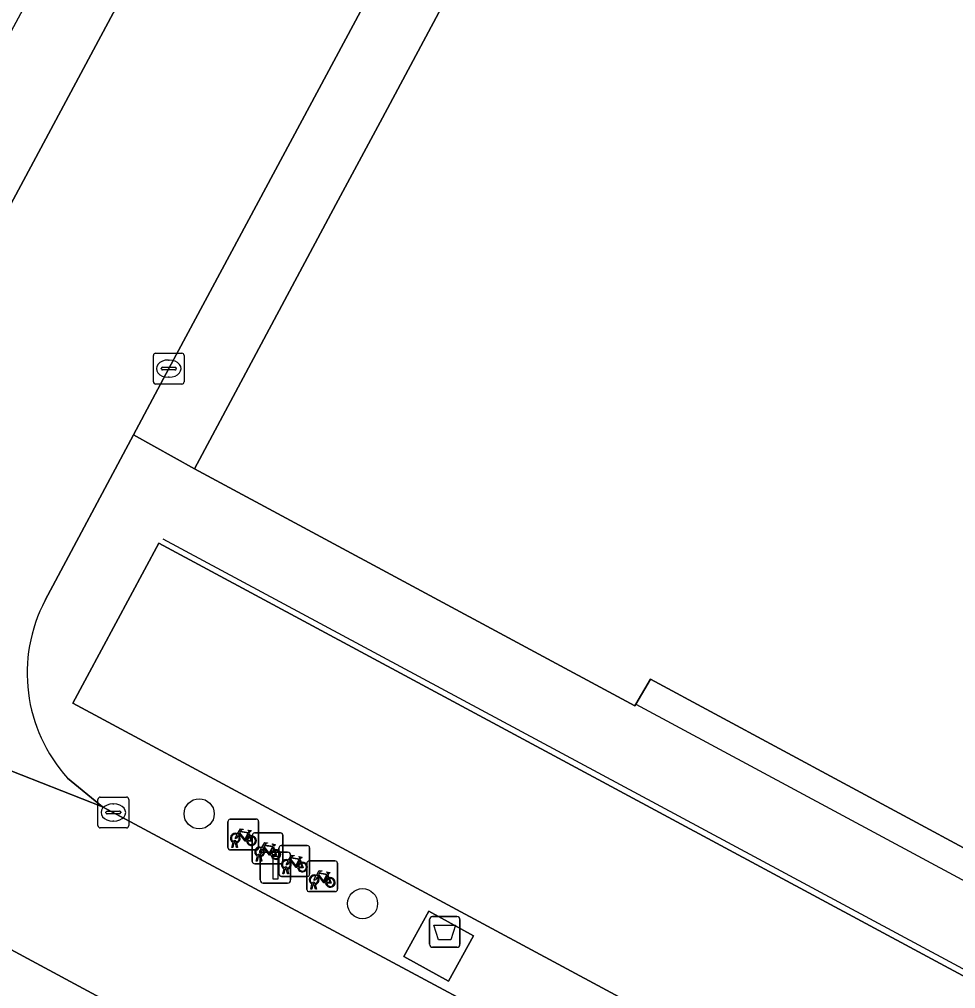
# Model space of a CAD drawing. Extents: x 159489 to 160304, y 383825 to 384531.
# Drawn here: x 159673 to 159703.45, y 384277.95 to 384309.46 of the extents above; entities that cross this region are included whole.
import ezdxf

# ---------------------------------------------------------------- set-up
doc = ezdxf.new("R2010")
doc.units = 0
for name, color, linetype in [('IMGEO_Afval_apart_plaats', 7, 'Continuous'), ('IMGEO_Boom', 7, 'Continuous'), ('IMGEO_Fietsenrek', 7, 'Continuous'), ('IMGEO_Groenvoorziening', 7, 'Continuous'), ('IMGEO_Kolk', 7, 'Continuous'), ('IMGEO_Lichtmast', 7, 'Continuous'), ('IMGEO_Lijnafwatering', 7, 'Continuous'), ('IMGEO_Pand', 7, 'Continuous'), ('IMGEO_Pand_overbouw', 7, 'Continuous'), ('IMGEO_Rijbaan_lokaal_gesloten', 7, 'Continuous'), ('IMGEO_Voetpad_gesloten', 7, 'Continuous'), ('IMGEO_Voetpad_open', 7, 'Continuous')]:
    doc.layers.add(name, color=color, linetype=linetype)

msp = doc.modelspace()

# ---------------------------------------------------------------- linework, layer by layer
at = {"layer": 'IMGEO_Afval_apart_plaats'}
for p, q in [((159686.341, 384279.393), (159686.341, 384280.193)), ((159686.341, 384280.193), (159686.341, 384279.393)), ((159686.441, 384280.293), (159687.231, 384280.293)), ((159687.231, 384280.293), (159686.441, 384280.293)), ((159687.331, 384280.193), (159687.331, 384279.393)), ((159687.331, 384279.393), (159687.331, 384280.193)), ((159687.231, 384279.293), (159686.441, 384279.293)), ((159686.441, 384279.293), (159687.231, 384279.293))]:
    msp.add_line(p, q, dxfattribs=at)
msp.add_lwpolyline([(159686.484, 384280.007), (159687.188, 384280.007), (159687.039, 384279.537), (159686.633, 384279.537), (159686.484, 384280.007)], dxfattribs=at)
for centre, start, end in [((159686.441, 384280.193), 90, 180), ((159686.441, 384280.193), 90, 180), ((159687.231, 384280.193), 0, 90), ((159687.231, 384280.193), 360, 90), ((159686.441, 384279.393), 180, 270), ((159686.441, 384279.393), 180, 270), ((159687.231, 384279.393), 270, 0), ((159687.231, 384279.393), 270, 0)]:
    msp.add_arc(centre, 0.1, start, end, dxfattribs=at)
at = {"layer": 'IMGEO_Boom'}
for centre in [(159678.848, 384283.631), (159684.163, 384280.711)]:
    msp.add_circle(centre, 0.489, dxfattribs=at)
at = {"layer": 'IMGEO_Fietsenrek'}
for p, q in [((159679.783, 384282.532), (159679.783, 384283.373)), ((159679.783, 384283.373), (159679.783, 384282.532)), ((159679.858, 384283.457), (159680.699, 384283.457)), ((159680.699, 384283.457), (159679.858, 384283.457)), ((159680.783, 384283.382), (159680.783, 384282.541)), ((159680.783, 384282.541), (159680.783, 384283.382)), ((159680.47, 384283.006), (159680.506, 384282.911)), ((159680.649, 384283.009), (159681.49, 384283.009)), ((159681.49, 384283.009), (159680.649, 384283.009)), ((159679.91, 384282.541), (159679.949, 384282.701)), ((159679.979, 384282.689), (159679.944, 384282.541)), ((159680.021, 384282.713), (159680.02, 384282.717)), ((159680.062, 384282.541), (159680.028, 384282.683)), ((159680.052, 384282.724), (159680.053, 384282.717)), ((159680.06, 384282.687), (159680.095, 384282.541)), ((159680.574, 384282.084), (159680.574, 384282.925)), ((159680.574, 384282.925), (159680.574, 384282.084)), ((159681.574, 384282.934), (159681.574, 384282.093)), ((159681.574, 384282.093), (159681.574, 384282.934)), ((159680.708, 384282.457), (159679.867, 384282.457)), ((159679.867, 384282.457), (159680.708, 384282.457)), ((159679.944, 384282.541), (159679.91, 384282.541)), ((159680.095, 384282.541), (159680.062, 384282.541)), ((159681.261, 384282.558), (159681.297, 384282.463)), ((159681.442, 384281.674), (159681.442, 384282.515)), ((159681.442, 384282.515), (159681.442, 384281.674)), ((159681.517, 384282.599), (159682.358, 384282.599)), ((159682.358, 384282.599), (159681.517, 384282.599)), ((159682.442, 384282.524), (159682.442, 384281.683)), ((159682.442, 384281.683), (159682.442, 384282.524)), ((159680.701, 384282.093), (159680.74, 384282.253)), ((159680.735, 384282.093), (159680.701, 384282.093)), ((159680.77, 384282.241), (159680.735, 384282.093)), ((159680.812, 384282.265), (159680.811, 384282.269)), ((159680.853, 384282.093), (159680.819, 384282.235)), ((159680.843, 384282.276), (159680.844, 384282.269)), ((159680.851, 384282.239), (159680.886, 384282.093)), ((159680.886, 384282.093), (159680.853, 384282.093)), ((159682.129, 384282.148), (159682.165, 384282.053)), ((159682.348, 384281.176), (159682.348, 384282.017)), ((159682.348, 384282.017), (159682.348, 384281.176)), ((159682.423, 384282.101), (159683.264, 384282.101)), ((159683.264, 384282.101), (159682.423, 384282.101)), ((159683.348, 384282.026), (159683.348, 384281.185)), ((159683.348, 384281.185), (159683.348, 384282.026)), ((159681.499, 384282.009), (159680.658, 384282.009)), ((159680.658, 384282.009), (159681.499, 384282.009)), ((159681.569, 384281.683), (159681.608, 384281.843)), ((159681.638, 384281.831), (159681.603, 384281.683)), ((159681.68, 384281.855), (159681.679, 384281.859)), ((159681.721, 384281.683), (159681.687, 384281.825)), ((159681.711, 384281.866), (159681.712, 384281.859)), ((159681.719, 384281.829), (159681.754, 384281.683)), ((159682.367, 384281.599), (159681.526, 384281.599)), ((159681.526, 384281.599), (159682.367, 384281.599)), ((159681.603, 384281.683), (159681.569, 384281.683)), ((159681.754, 384281.683), (159681.721, 384281.683)), ((159683.035, 384281.65), (159683.071, 384281.555)), ((159683.273, 384281.101), (159682.432, 384281.101)), ((159682.432, 384281.101), (159683.273, 384281.101)), ((159682.475, 384281.185), (159682.514, 384281.345)), ((159682.509, 384281.185), (159682.475, 384281.185)), ((159682.544, 384281.333), (159682.509, 384281.185)), ((159682.586, 384281.357), (159682.585, 384281.361)), ((159682.627, 384281.185), (159682.593, 384281.327)), ((159682.617, 384281.368), (159682.618, 384281.361)), ((159682.625, 384281.331), (159682.66, 384281.185)), ((159682.66, 384281.185), (159682.627, 384281.185))]:
    msp.add_line(p, q, dxfattribs=at)
for points in [[(159680.096, 384282.983), (159680.191, 384283.147), (159680.277, 384283.133), (159680.279, 384283.124), (159680.223, 384283.113), (159680.196, 384283.068), (159680.452, 384283.027)], [(159680.392, 384282.739), (159680.342, 384282.739), (159680.151, 384282.99), (159680.132, 384282.958)], [(159680.439, 384283.002), (159680.182, 384283.043), (159680.165, 384283.014), (159680.332, 384282.794), (159680.439, 384283.002)], [(159680.487, 384282.904), (159680.457, 384282.981), (159680.348, 384282.763), (159680.391, 384282.763)], [(159680.452, 384283.027), (159680.477, 384283.076), (159680.471, 384283.08), (159680.448, 384283.084), (159680.436, 384283.091), (159680.435, 384283.094), (159680.437, 384283.099), (159680.532, 384283.084), (159680.534, 384283.074), (159680.524, 384283.061), (159680.512, 384283.055), (159680.498, 384283.061), (159680.47, 384283.006)], [(159680.117, 384282.931), (159680.065, 384282.841), (159680.025, 384282.816), (159680.026, 384282.863), (159680.081, 384282.957)], [(159680.421, 384282.763), (159680.541, 384282.762), (159680.497, 384282.876)], [(159680.517, 384282.883), (159680.572, 384282.738), (159680.422, 384282.738)], [(159680.887, 384282.535), (159680.982, 384282.699), (159681.068, 384282.685), (159681.07, 384282.676), (159681.014, 384282.665), (159680.987, 384282.62), (159681.243, 384282.579)], [(159681.243, 384282.579), (159681.268, 384282.628), (159681.262, 384282.632), (159681.239, 384282.636), (159681.227, 384282.643), (159681.226, 384282.646), (159681.228, 384282.651), (159681.323, 384282.636), (159681.325, 384282.626), (159681.315, 384282.613), (159681.303, 384282.607), (159681.289, 384282.613), (159681.261, 384282.558)], [(159680.908, 384282.483), (159680.856, 384282.393), (159680.816, 384282.368), (159680.817, 384282.415), (159680.872, 384282.509)], [(159681.183, 384282.291), (159681.133, 384282.291), (159680.942, 384282.542), (159680.923, 384282.51)], [(159681.23, 384282.554), (159680.973, 384282.595), (159680.956, 384282.566), (159681.123, 384282.346), (159681.23, 384282.554)], [(159681.278, 384282.456), (159681.248, 384282.533), (159681.139, 384282.315), (159681.182, 384282.315)], [(159681.212, 384282.315), (159681.332, 384282.314), (159681.288, 384282.428)], [(159681.308, 384282.435), (159681.363, 384282.29), (159681.213, 384282.29)], [(159681.776, 384282.073), (159681.724, 384281.983), (159681.684, 384281.958), (159681.685, 384282.005), (159681.74, 384282.099)], [(159681.755, 384282.125), (159681.85, 384282.289), (159681.936, 384282.275), (159681.938, 384282.266), (159681.882, 384282.255), (159681.855, 384282.21), (159682.111, 384282.169)], [(159682.051, 384281.881), (159682.001, 384281.881), (159681.81, 384282.132), (159681.791, 384282.1)], [(159682.098, 384282.144), (159681.841, 384282.185), (159681.824, 384282.156), (159681.991, 384281.936), (159682.098, 384282.144)], [(159682.146, 384282.046), (159682.116, 384282.123), (159682.007, 384281.905), (159682.05, 384281.905)], [(159682.08, 384281.905), (159682.2, 384281.904), (159682.156, 384282.018)], [(159682.176, 384282.025), (159682.231, 384281.88), (159682.081, 384281.88)], [(159682.111, 384282.169), (159682.136, 384282.218), (159682.13, 384282.222), (159682.107, 384282.226), (159682.095, 384282.233), (159682.094, 384282.236), (159682.096, 384282.241), (159682.191, 384282.226), (159682.193, 384282.216), (159682.183, 384282.203), (159682.171, 384282.197), (159682.157, 384282.203), (159682.129, 384282.148)], [(159682.661, 384281.627), (159682.756, 384281.791), (159682.842, 384281.777), (159682.844, 384281.768), (159682.788, 384281.757), (159682.761, 384281.712), (159683.017, 384281.671)], [(159683.017, 384281.671), (159683.042, 384281.72), (159683.036, 384281.724), (159683.013, 384281.728), (159683.001, 384281.735), (159683, 384281.738), (159683.002, 384281.743), (159683.097, 384281.728), (159683.099, 384281.718), (159683.089, 384281.705), (159683.077, 384281.699), (159683.063, 384281.705), (159683.035, 384281.65)], [(159682.682, 384281.575), (159682.63, 384281.485), (159682.59, 384281.46), (159682.591, 384281.507), (159682.646, 384281.601)], [(159682.957, 384281.383), (159682.907, 384281.383), (159682.716, 384281.634), (159682.697, 384281.602)], [(159683.004, 384281.646), (159682.747, 384281.687), (159682.73, 384281.658), (159682.897, 384281.438), (159683.004, 384281.646)], [(159683.052, 384281.548), (159683.022, 384281.625), (159682.913, 384281.407), (159682.956, 384281.407)], [(159682.986, 384281.407), (159683.106, 384281.406), (159683.062, 384281.52)], [(159683.082, 384281.527), (159683.137, 384281.382), (159682.987, 384281.382)]]:
    msp.add_lwpolyline(points, dxfattribs=at)
for centre, radius, start, end in [((159679.861, 384283.379), 0.0779, 92.4484, 184.2845), ((159679.861, 384283.379), 0.0779, 92.4484, 184.2845), ((159680.705, 384283.379), 0.0779, 2.4484, 94.2845), ((159680.705, 384283.379), 0.0779, 2.4484, 94.2845), ((159680.023, 384282.842), 0.159, 62.6766, 242.1369), ((159680.023, 384282.842), 0.129, 63.3192, 238.903), ((159680.652, 384282.931), 0.0779, 92.4484, 184.2845), ((159680.652, 384282.931), 0.0779, 92.4484, 184.2845), ((159681.496, 384282.931), 0.0779, 2.4484, 94.2845), ((159681.496, 384282.931), 0.0779, 2.4484, 94.2845), ((159680.003, 384282.713), 0.0499, 12.8025, 158.6934), ((159680.023, 384282.842), 0.159, 253.9967, 271.7867), ((159680.003, 384282.713), 0.0174, 12.8025, 163.4502), ((159680.023, 384282.842), 0.129, 253.415, 269.0204), ((159680.023, 384282.842), 0.129, 283.6043, 43.4302), ((159680.023, 384282.842), 0.159, 283.5766, 46.6042), ((159680.55, 384282.758), 0.159, 113.3408, 178.3217), ((159680.55, 384282.758), 0.159, 187.0065, 105.7708), ((159680.55, 384282.758), 0.129, 113.923, 177.9556), ((159680.55, 384282.758), 0.129, 188.6715, 104.5883), ((159679.861, 384282.535), 0.0779, 182.4484, 274.2845), ((159679.861, 384282.535), 0.0779, 182.4484, 274.2845), ((159680.814, 384282.394), 0.159, 62.6766, 242.1369), ((159680.814, 384282.394), 0.129, 63.3192, 238.903), ((159680.705, 384282.535), 0.0779, 272.4484, 4.2845), ((159680.705, 384282.535), 0.0779, 272.4484, 4.2845), ((159680.814, 384282.394), 0.129, 283.6043, 43.4302), ((159680.814, 384282.394), 0.159, 283.5766, 46.6042), ((159681.341, 384282.31), 0.159, 113.3408, 178.3217), ((159681.341, 384282.31), 0.159, 187.0065, 105.7708), ((159681.341, 384282.31), 0.129, 113.923, 177.9556), ((159681.341, 384282.31), 0.129, 188.6715, 104.5883), ((159681.52, 384282.521), 0.0779, 92.4484, 184.2845), ((159681.52, 384282.521), 0.0779, 92.4484, 184.2845), ((159682.364, 384282.521), 0.0779, 2.4484, 94.2845), ((159682.364, 384282.521), 0.0779, 2.4484, 94.2845), ((159680.652, 384282.087), 0.0779, 182.4484, 274.2845), ((159680.652, 384282.087), 0.0779, 182.4484, 274.2845), ((159680.794, 384282.265), 0.0499, 12.8025, 158.6934), ((159680.814, 384282.394), 0.159, 253.9967, 271.7867), ((159680.794, 384282.265), 0.0174, 12.8025, 163.4502), ((159680.814, 384282.394), 0.129, 253.415, 269.0204), ((159681.496, 384282.087), 0.0779, 272.4484, 4.2845), ((159681.496, 384282.087), 0.0779, 272.4484, 4.2845), ((159681.682, 384281.984), 0.159, 62.6766, 242.1369), ((159681.682, 384281.984), 0.129, 63.3192, 238.903), ((159681.682, 384281.984), 0.129, 283.6043, 43.4302), ((159681.682, 384281.984), 0.159, 283.5766, 46.6042), ((159682.209, 384281.9), 0.159, 113.3408, 178.3217), ((159682.209, 384281.9), 0.159, 187.0065, 105.7708), ((159682.209, 384281.9), 0.129, 113.923, 177.9556), ((159682.209, 384281.9), 0.129, 188.6715, 104.5883), ((159682.426, 384282.023), 0.0779, 92.4484, 184.2845), ((159682.426, 384282.023), 0.0779, 92.4484, 184.2845), ((159683.27, 384282.023), 0.0779, 2.4484, 94.2845), ((159683.27, 384282.023), 0.0779, 2.4484, 94.2845), ((159681.662, 384281.855), 0.0499, 12.8025, 158.6934), ((159681.682, 384281.984), 0.159, 253.9967, 271.7867), ((159681.662, 384281.855), 0.0174, 12.8025, 163.4502), ((159681.682, 384281.984), 0.129, 253.415, 269.0204), ((159681.52, 384281.677), 0.0779, 182.4484, 274.2845), ((159681.52, 384281.677), 0.0779, 182.4484, 274.2845), ((159682.364, 384281.677), 0.0779, 272.4484, 4.2845), ((159682.364, 384281.677), 0.0779, 272.4484, 4.2845), ((159682.588, 384281.486), 0.159, 62.6766, 242.1369), ((159682.588, 384281.486), 0.129, 63.3192, 238.903), ((159682.568, 384281.357), 0.0499, 12.8025, 158.6934), ((159682.588, 384281.486), 0.129, 283.6043, 43.4302), ((159682.588, 384281.486), 0.159, 283.5766, 46.6042), ((159683.115, 384281.402), 0.159, 113.3408, 178.3217), ((159683.115, 384281.402), 0.159, 187.0065, 105.7708), ((159683.115, 384281.402), 0.129, 113.923, 177.9556), ((159683.115, 384281.402), 0.129, 188.6715, 104.5883), ((159682.426, 384281.179), 0.0779, 182.4484, 274.2845), ((159682.426, 384281.179), 0.0779, 182.4484, 274.2845), ((159682.588, 384281.486), 0.159, 253.9967, 271.7867), ((159682.568, 384281.357), 0.0174, 12.8025, 163.4502), ((159682.588, 384281.486), 0.129, 253.415, 269.0204), ((159683.27, 384281.179), 0.0779, 272.4484, 4.2845), ((159683.27, 384281.179), 0.0779, 272.4484, 4.2845)]:
    msp.add_arc(centre, radius, start, end, dxfattribs=at)
at = {"layer": 'IMGEO_Groenvoorziening'}
msp.add_lwpolyline([(159699.162, 384260.982), (159698.746, 384265.2), (159658.313, 384286.981)], dxfattribs=at)
at = {"layer": 'IMGEO_Kolk'}
for p, q in [((159677.357, 384297.68), (159677.357, 384298.532)), ((159677.432, 384298.606), (159678.284, 384298.606)), ((159678.358, 384298.532), (159678.358, 384297.68)), ((159677.616, 384298.1), (159677.616, 384298.112)), ((159677.659, 384298.149), (159678.057, 384298.149)), ((159677.845, 384298.386), (159677.87, 384298.386)), ((159678.1, 384298.112), (159678.1, 384298.1)), ((159678.054, 384298.063), (159677.656, 384298.063)), ((159677.868, 384297.826), (159677.843, 384297.826)), ((159678.284, 384297.606), (159677.432, 384297.606)), ((159675.556, 384283.249), (159675.556, 384284.101)), ((159675.631, 384284.175), (159676.483, 384284.175)), ((159676.044, 384283.955), (159676.069, 384283.955)), ((159676.557, 384284.101), (159676.557, 384283.249)), ((159675.815, 384283.669), (159675.815, 384283.681)), ((159676.253, 384283.632), (159675.855, 384283.632)), ((159675.858, 384283.718), (159676.256, 384283.718)), ((159676.299, 384283.681), (159676.299, 384283.669)), ((159676.067, 384283.395), (159676.042, 384283.395)), ((159676.483, 384283.175), (159675.631, 384283.175))]:
    msp.add_line(p, q, dxfattribs=at)
for points in [[(159677.357, 384297.68), (159677.357, 384298.532)], [(159677.432, 384298.606), (159678.284, 384298.606)], [(159678.358, 384298.532), (159678.358, 384297.68)], [(159678.284, 384297.606), (159677.432, 384297.606)], [(159675.556, 384283.249), (159675.556, 384284.101)], [(159675.631, 384284.175), (159676.483, 384284.175)], [(159676.557, 384284.101), (159676.557, 384283.249)], [(159676.483, 384283.175), (159675.631, 384283.175)]]:
    msp.add_lwpolyline(points, dxfattribs=at)
for centre, radius, start, end in [((159677.434, 384298.53), 0.0765, 91.552, 178.448), ((159677.434, 384298.53), 0.0765, 91.552, 178.448), ((159678.282, 384298.53), 0.0765, 1.552, 88.448), ((159678.282, 384298.53), 0.0765, 1.552, 88.448), ((159677.656, 384298.109), 0.0403, 85.8775, 175.7526), ((159677.653, 384298.099), 0.0366, 178.938, 274.7102), ((159678.057, 384298.106), 0.043, 264.8664, 352.4533), ((159678.061, 384298.111), 0.0386, 1.7309, 96.639), ((159677.434, 384297.682), 0.0765, 181.552, 268.448), ((159677.434, 384297.682), 0.0765, 181.552, 268.448), ((159678.282, 384297.682), 0.0765, 271.552, 358.448), ((159678.282, 384297.682), 0.0765, 271.552, 358.448), ((159675.633, 384284.099), 0.0765, 91.552, 178.448), ((159675.633, 384284.099), 0.0765, 91.552, 178.448), ((159676.481, 384284.099), 0.0765, 1.552, 88.448), ((159676.481, 384284.099), 0.0765, 1.552, 88.448), ((159675.855, 384283.678), 0.0403, 85.8775, 175.7526), ((159675.852, 384283.668), 0.0366, 178.938, 274.7102), ((159676.256, 384283.675), 0.043, 264.8664, 352.4533), ((159676.26, 384283.68), 0.0386, 1.7309, 96.639), ((159675.633, 384283.251), 0.0765, 181.552, 268.448), ((159675.633, 384283.251), 0.0765, 181.552, 268.448), ((159676.481, 384283.251), 0.0765, 271.552, 358.448), ((159676.481, 384283.251), 0.0765, 271.552, 358.448)]:
    msp.add_arc(centre, radius, start, end, dxfattribs=at)
for centre, major_axis, ratio, start_param, end_param in [((159677.844, 384298.106), (-0.387, 0.002), 0.722429, 4.712389, 7.853982), ((159677.869, 384298.106), (-0.39, 0.002), 0.717154, 1.570796, 4.712389), ((159676.043, 384283.675), (-0.387, 0.002), 0.722429, 4.712389, 7.853982), ((159676.068, 384283.675), (-0.39, 0.002), 0.717154, 1.570796, 4.712389)]:
    msp.add_ellipse(centre, major_axis=major_axis, ratio=ratio, start_param=start_param, end_param=end_param, dxfattribs=at)
at = {"layer": 'IMGEO_Lichtmast'}
for p, q in [((159680.933, 384282.381), (159681.723, 384282.381)), ((159681.723, 384282.381), (159680.933, 384282.381)), ((159680.833, 384281.481), (159680.833, 384282.281)), ((159680.833, 384282.281), (159680.833, 384281.481)), ((159681.823, 384282.281), (159681.823, 384281.481)), ((159681.823, 384281.481), (159681.823, 384282.281)), ((159681.723, 384281.381), (159680.933, 384281.381)), ((159680.933, 384281.381), (159681.723, 384281.381))]:
    msp.add_line(p, q, dxfattribs=at)
msp.add_lwpolyline([(159681.253, 384282.256), (159681.403, 384282.256), (159681.403, 384281.506), (159681.253, 384281.506), (159681.253, 384282.256)], dxfattribs=at)
for centre, start, end in [((159680.933, 384282.281), 90, 180), ((159680.933, 384282.281), 90, 180), ((159681.723, 384282.281), 0, 90), ((159681.723, 384282.281), 360, 90), ((159680.933, 384281.481), 180, 270), ((159680.933, 384281.481), 180, 270), ((159681.723, 384281.481), 270, 0), ((159681.723, 384281.481), 270, 0)]:
    msp.add_arc(centre, 0.1, start, end, dxfattribs=at)
at = {"layer": 'IMGEO_Lijnafwatering'}
for points in [[(159694.446, 384283.552), (159677.678, 384292.56)], [(159711.214, 384274.544), (159694.446, 384283.552)]]:
    msp.add_lwpolyline(points, dxfattribs=at)
at = {"layer": 'IMGEO_Pand'}
msp.add_lwpolyline([(159718.52, 384309.461), (159718.256, 384309.603), (159718.485, 384310.029), (159717.604, 384310.502), (159717.376, 384310.076), (159693.74, 384322.781), (159693.668, 384322.82), (159692.216, 384320.108), (159684.806, 384306.264), (159683.295, 384303.441), (159678.693, 384294.844), (159693.021, 384287.138), (159693.055, 384287.196), (159693.529, 384288.01), (159703.988, 384282.369)], close=True, dxfattribs=at)
at = {"layer": 'IMGEO_Pand_overbouw'}
msp.add_lwpolyline([(159718.52, 384309.461), (159703.988, 384282.369), (159693.529, 384288.01), (159693.055, 384287.196), (159765.572, 384248.208), (159766.025, 384249.054), (159715.868, 384275.99), (159730.406, 384303.072), (159724.846, 384306.056), (159724.134, 384306.443)], close=True, dxfattribs=at)
at = {"layer": 'IMGEO_Rijbaan_lokaal_gesloten'}
for points in [[(159715.18, 384382.91), (159714.933, 384382.439), (159714.712, 384381.993), (159711.677, 384376.272), (159705.767, 384365.191), (159697.464, 384349.583), (159694.841, 384344.687), (159691.838, 384339.042), (159690.043, 384335.667), (159689.333, 384334.311), (159686.251, 384328.615), (159679.789, 384316.65), (159671.493, 384301.187), (159668.202, 384295.09), (159666.594, 384292.109)], [(159660.257, 384289.932), (159577.41, 384334.529), (159578.411, 384329.953), (159580.7, 384328.729), (159648.201, 384292.407), (159658.313, 384286.981), (159698.746, 384265.2), (159711.716, 384258.252), (159772.562, 384225.477)], [(159673.838, 384290.575), (159676.707, 384295.949), (159677.858, 384298.106), (159686.148, 384313.546), (159692.548, 384325.527)], [(159773.411, 384231.328), (159761.993, 384237.492), (159761.116, 384235.868), (159732.627, 384251.248), (159717.817, 384259.189), (159718.689, 384260.816), (159703.175, 384269.135), (159702.303, 384267.507), (159697.486, 384270.09), (159698.359, 384271.717), (159675.705, 384283.863), (159661.143, 384289.584)], [(159661.143, 384289.584), (159675.705, 384283.863), (159674.569, 384284.792)]]:
    msp.add_lwpolyline(points, dxfattribs=at)
msp.add_arc((159678.343, 384288.207), 5.09, 152.2718, 222.1367, dxfattribs=at)
at = {"layer": 'IMGEO_Voetpad_gesloten'}
msp.add_lwpolyline([(159687.775, 384279.668), (159686.32, 384280.469), (159685.507, 384278.993), (159686.962, 384278.192)], close=True, dxfattribs=at)
at = {"layer": 'IMGEO_Voetpad_open'}
for points in [[(159686.251, 384328.615), (159685.521, 384329.001), (159688.615, 384334.703), (159689.333, 384334.311), (159690.043, 384335.667), (159691.838, 384339.042), (159691.141, 384339.376), (159689.84, 384340.04), (159689.212, 384338.929), (159688.942, 384339.078), (159682.896, 384327.942), (159679.567, 384321.765), (159678.599, 384319.969), (159672.803, 384309.214), (159668.458, 384301.152), (159667.893, 384300.102), (159665.865, 384296.34), (159668.202, 384295.09), (159671.493, 384301.187), (159679.789, 384316.65)], [(159692.216, 384320.108), (159693.668, 384322.82), (159693.74, 384322.781), (159697.718, 384330.227), (159698.202, 384331.092), (159699.381, 384333.281), (159699.16, 384333.403), (159697.323, 384334.416), (159695.619, 384331.21), (159696.358, 384330.823), (159693.294, 384325.124), (159692.548, 384325.527), (159686.148, 384313.546), (159677.858, 384298.106), (159676.707, 384295.949), (159678.693, 384294.844), (159683.295, 384303.441), (159684.806, 384306.264)], [(159778.522, 384238.137), (159677.536, 384292.428), (159674.737, 384287.233), (159775.75, 384232.935)], [(159778.522, 384238.137), (159775.75, 384232.935), (159674.737, 384287.233), (159677.536, 384292.428)], [(159687.775, 384279.668), (159686.962, 384278.192), (159685.507, 384278.993), (159686.32, 384280.469)]]:
    msp.add_lwpolyline(points, close=True, dxfattribs=at)
for points in [[(159715.868, 384275.99), (159730.406, 384303.072), (159724.846, 384306.056), (159724.517, 384305.443), (159723.803, 384305.826), (159724.134, 384306.443), (159718.52, 384309.461), (159703.988, 384282.369), (159693.529, 384288.01), (159693.055, 384287.196), (159693.021, 384287.138), (159678.693, 384294.844), (159676.707, 384295.949), (159673.838, 384290.575)], [(159674.569, 384284.792), (159675.705, 384283.863), (159698.359, 384271.717), (159703.175, 384269.135), (159718.689, 384260.816), (159733.502, 384252.874), (159761.993, 384237.492), (159773.411, 384231.328)]]:
    msp.add_lwpolyline(points, dxfattribs=at)
msp.add_arc((159678.343, 384288.207), 5.09, 152.2718, 222.1367, dxfattribs=at)

doc.saveas('drawing.dxf')
